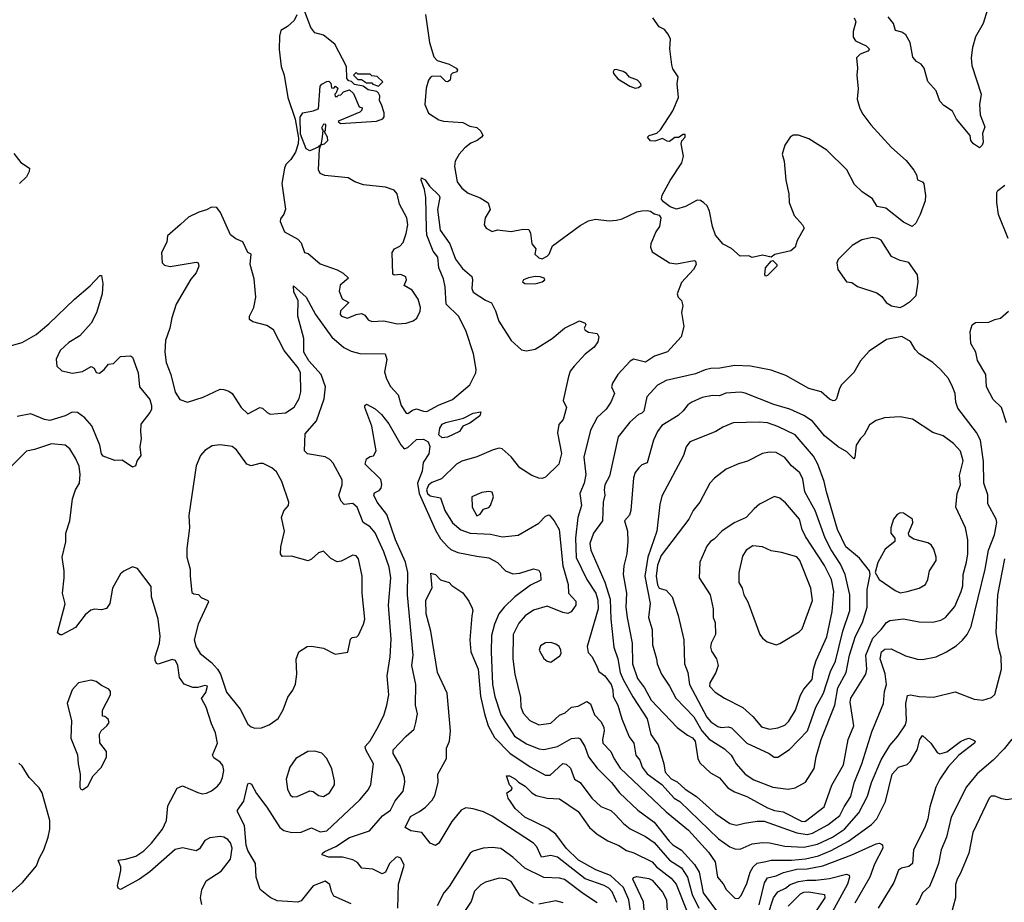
# Model space of a CAD drawing. Extents: x 1550320 to 1685906, y 509093 to 640511.
# Tile 407 of 532: x 1650540 to 1656260, y 576230 to 581357. Entities that reach past the tile are written whole.
import ezdxf

# ---------------------------------------------------------------- set-up
doc = ezdxf.new("R2010")
doc.units = 0

msp = doc.modelspace()

# ---------------------------------------------------------------- linework, layer by layer
at = {"layer": '0CON20XD'}
for points in [[(1652150, 581385), (1652135, 581352.5), (1652095, 581316.7), (1652057.5, 581295), (1652049.5, 581260.5), (1652046.9, 581183.1), (1652059.1, 581085), (1652076.7, 581035), (1652098.1, 580905), (1652140, 580780), (1652159.4, 580669.4), (1652157.1, 580635), (1652142.4, 580587.6), (1652116, 580545), (1652085.6, 580515), (1652077.5, 580495), (1652062.9, 580405), (1652083.6, 580256.4), (1652073.6, 580226.4), (1652055, 580200), (1652053.3, 580185), (1652077.5, 580125), (1652155, 580081.2), (1652175, 580061.2), (1652195, 580004.4), (1652215, 579998.8), (1652285, 579938.8), (1652385, 579903.3), (1652420, 579885), (1652450, 579855), (1652402, 579815), (1652395, 579780), (1652414, 579735), (1652452.5, 579715), (1652403.8, 579665), (1652402.2, 579645), (1652409.2, 579635), (1652445, 579623.6), (1652495, 579644.4), (1652525, 579650), (1652545, 579641.2), (1652564.1, 579614.1), (1652585, 579603.8), (1652655, 579607.1), (1652735, 579590.4)], [(1652735, 579590.4), (1652785, 579593.6), (1652825, 579607.8), (1652847, 579623), (1652866.1, 579663.9), (1652868.2, 579685), (1652855, 579733.8), (1652820, 579785), (1652772.5, 579812.5), (1652787.1, 579845), (1652784.1, 579864.1), (1652755, 579876), (1652715, 579872.5), (1652708.3, 579878.3), (1652704, 580005), (1652718, 580025), (1652749.2, 580040.8), (1652767.9, 580062.1), (1652786, 580115), (1652794, 580165), (1652789.2, 580205), (1652746.7, 580285), (1652733.3, 580345), (1652715, 580366.4), (1652665, 580384.4), (1652537.9, 580397.9), (1652487.5, 580415), (1652449.1, 580439.1), (1652312.7, 580452.7), (1652285, 580464.3), (1652276, 580485), (1652282.5, 580607.5), (1652290, 580630), (1652310, 580635), (1652330, 580655), (1652327.5, 580675), (1652310, 580705), (1652316.4, 580713.6), (1652318.3, 580748.3), (1652305, 580750), (1652293.6, 580726.4), (1652300, 580715), (1652297.5, 580675), (1652290, 580630), (1652273, 580617), (1652225, 580596), (1652205, 580606), (1652171.4, 580691.4), (1652169.5, 580790.5), (1652184.1, 580815.9), (1652245, 580826.7), (1652275, 580840), (1652285, 580970), (1652295, 580982.5), (1652325, 580997.5), (1652335, 581000), (1652348.3, 580988.3), (1652351.7, 580961.7), (1652365, 580960), (1652375, 580970), (1652388.3, 580958.3), (1652378.3, 580931.7), (1652370, 580925), (1652371.7, 580911.7), (1652385, 580910), (1652391.7, 580918.3), (1652405, 580920), (1652421.7, 580938.3), (1652455, 580950), (1652478.3, 580928.3), (1652511.7, 580851.7), (1652530, 580845), (1652528.3, 580831.7), (1652515, 580820), (1652395, 580770), (1652390, 580765), (1652403, 580753), (1652613, 580767), (1652649.5, 580780.5), (1652657.1, 580792.9), (1652657.1, 580815), (1652642.5, 580865), (1652630, 580885), (1652632.5, 580915), (1652625, 580930), (1652615, 580940), (1652565, 580950), (1652535, 580970), (1652485, 580980), (1652468.3, 580998.3), (1652451.7, 581001.7), (1652440, 581015), (1652437.5, 581085), (1652370, 581215), (1652305, 581267.5), (1652255, 581280), (1652231.7, 581311.7), (1652195, 581407.5)], [(1652897.4, 581387.4), (1652920.7, 581225), (1652945, 581141.2), (1652965, 581120), (1653035, 581098.8), (1653075.8, 581075.8), (1653082.5, 581065), (1653080, 581055), (1653055, 581046.7), (1653044.2, 581035.8), (1653040, 581005), (1653025, 580996.7), (1653015, 580997.5), (1652985, 581028.8), (1652935, 581026), (1652925, 581020), (1652914.4, 581005), (1652901.3, 580958.7), (1652894.3, 580864.3), (1652915, 580814), (1652975, 580776), (1653001.7, 580768.3), (1653115, 580759.2), (1653155, 580738), (1653195, 580730), (1653219.2, 580709.2), (1653230, 580685), (1653223.3, 580675), (1653196.7, 580655), (1653160.3, 580639.7), (1653125, 580612.5), (1653092.9, 580575), (1653070.6, 580535), (1653065.6, 580504.4), (1653081.5, 580415), (1653108, 580378), (1653145, 580348.5), (1653215, 580321.4), (1653262.3, 580292.3), (1653273.8, 580255), (1653243.3, 580205), (1653237.5, 580165), (1653250, 580145), (1653285, 580127.5), (1653315, 580136.2), (1653395, 580126), (1653465, 580140), (1653497.7, 580137.7), (1653507.7, 580117.7), (1653514.2, 580054.2), (1653537.5, 580025), (1653533.3, 579995), (1653555, 579973.3), (1653575, 579967.5), (1653605, 579983.3), (1653616.2, 579995), (1653635, 580042.5), (1653795, 580161.4), (1653845, 580189.2), (1653885, 580198), (1653965, 580187.8), (1654007.8, 580192.2), (1654039.7, 580200.3), (1654125, 580240.8), (1654154.2, 580245.8), (1654185, 580248.8), (1654203.9, 580243.9), (1654225, 580230), (1654255, 580221.2), (1654264, 580205), (1654256.2, 580155), (1654235.5, 580124.5), (1654205.7, 580055), (1654204.3, 580035), (1654215, 580008.8), (1654314.6, 579944.6), (1654355, 579938.9), (1654457.3, 579957.3), (1654466.2, 579955), (1654470, 579935), (1654454.2, 579905), (1654385, 579830), (1654360, 579765), (1654364.4, 579745), (1654384, 579725), (1654393.3, 579695), (1654383.9, 579656.1), (1654397.5, 579575), (1654383.3, 579515), (1654302.4, 579427.6), (1654227.6, 579402.4), (1654175, 579368.1), (1654105, 579385.8), (1654086.4, 579373.6), (1654014.5, 579295.5), (1653984.4, 579245), (1653978.6, 579225), (1653994.4, 579185), (1653973.9, 579136.1), (1653947.1, 579095), (1653893.9, 579046.1), (1653855, 578973.3), (1653816.4, 578815), (1653829.6, 578715), (1653818.7, 578665), (1653793.9, 578605), (1653802.9, 578535), (1653783, 578465), (1653769.6, 578345), (1653772.1, 578232.1), (1653835.6, 578105.6), (1653886.8, 578025), (1653899, 577985), (1653899.6, 577935), (1653835.8, 577715), (1653841.5, 577681.5), (1653865, 577656.7), (1653895.5, 577595), (1653905, 577570.6), (1653938.5, 577545), (1653976.5, 577495), (1653985.9, 577465), (1653988.2, 577425), (1654015.4, 577375), (1654037.9, 577295), (1654080.8, 577190.9), (1654106.9, 577155), (1654119.2, 577085), (1654143.2, 577055), (1654156.2, 577015), (1654185.2, 576975.2), (1654270.8, 576915), (1654341.6, 576835), (1654375.1, 576815.1), (1654599.5, 576599.5), (1654665, 576551.9), (1654695, 576539.7), (1654725, 576538.4), (1654795, 576568.7), (1654855, 576577.3), (1654895, 576575.3), (1654985, 576556.9), (1655095, 576549.7), (1655175, 576566.8), (1655261.1, 576608.9), (1655331.6, 576655), (1655415, 576750), (1655464.5, 576845.5), (1655488.8, 576925), (1655545, 577058.1), (1655595, 577140.8), (1655642, 577195), (1655685, 577260), (1655691.1, 577285), (1655687.9, 577385), (1655698.3, 577431.7), (1655714.5, 577435.5), (1655765, 577425.5), (1655849.1, 577420.9), (1655975, 577452.5), (1656085, 577408.9), (1656135, 577403.6), (1656185, 577419.2), (1656205, 577436.7), (1656243.3, 577585), (1656242, 577655), (1656227.3, 577705), (1656213.2, 577795), (1656222.9, 578015), (1656263, 578225)], [(1656163, 581417), (1656137.5, 581335), (1656092, 581258), (1656074.4, 581195), (1656067.3, 581135), (1656071.4, 581091.4), (1656125.3, 580925), (1656115.4, 580865), (1656120, 580805), (1656145.8, 580735), (1656132.5, 580695), (1656136.7, 580645), (1656131.7, 580628.3), (1656115, 580613.3), (1656081.2, 580635), (1656066.2, 580655), (1656061.2, 580685), (1655981.7, 580778.3), (1655958.6, 580825), (1655908.8, 580858.8), (1655884.6, 580884.6), (1655865, 580943.3), (1655815, 580998.8), (1655794.4, 581075), (1655777.7, 581097.7), (1655750, 581115), (1655729.3, 581139.3), (1655712.5, 581225), (1655688.1, 581268.1), (1655665, 581284), (1655627.5, 581295), (1655616, 581335), (1655585, 581373.8)], [(1655388, 581368), (1655396.7, 581345), (1655382.3, 581287.7), (1655381.2, 581255), (1655396.2, 581235), (1655456.7, 581205), (1655476.7, 581185), (1655467.5, 581175), (1655423, 581157), (1655401.2, 581135), (1655406.2, 581075), (1655402.5, 581035), (1655411.4, 580955), (1655405.7, 580895), (1655421.4, 580841.4), (1655438.3, 580808.3), (1655485, 580745.8), (1655604.2, 580615), (1655689.1, 580539.1), (1655733.6, 580483.6), (1655750, 580455), (1655755.9, 580425.9), (1655784.2, 580414.2), (1655793, 580403), (1655802.5, 580335), (1655800.8, 580305), (1655771.4, 580225), (1655745.5, 580174.5), (1655725, 580156.2), (1655675, 580180.8), (1655571.9, 580261.9), (1655522, 580272), (1655495, 580317.1), (1655435, 580357.3), (1655388.7, 580398.7), (1655345, 580485.6), (1655229.4, 580599.4), (1655125, 580665.5), (1655065, 580685.7), (1655033.6, 580686.4), (1655016.1, 580673.9), (1654985, 580628), (1654969.4, 580575), (1654980.6, 580535), (1654990.8, 580425), (1655008.9, 580345), (1655010.8, 580295), (1655039.8, 580219.8), (1655088, 580165), (1655097.5, 580145), (1655055.7, 580074.3), (1655044.3, 580035), (1655019.2, 580015), (1654926.9, 579993.1), (1654905, 579976.5), (1654855, 579988.3), (1654796, 579976), (1654775, 579984.5), (1654725, 579982.5), (1654675, 580027.1), (1654626.4, 580053.6), (1654581.2, 580105), (1654564, 580155), (1654546.9, 580245), (1654533.1, 580275), (1654515, 580292.9), (1654495, 580305.7), (1654475, 580308.6), (1654408.7, 580271.3), (1654355, 580256), (1654319.1, 580269.1), (1654279.3, 580299.3), (1654269.2, 580315), (1654273.2, 580336.8), (1654317.9, 580422.1), (1654386.9, 580525), (1654395.4, 580564.6), (1654383.3, 580636.7), (1654387, 580653), (1654406.7, 580675), (1654405, 580690), (1654395, 580690), (1654367.5, 580672.5), (1654345, 580672.5), (1654315, 580648.8), (1654300.5, 580650.5), (1654275, 580666.2), (1654229.3, 580650.7), (1654205, 580652.5), (1654187.5, 580675), (1654197.5, 580685), (1654241.4, 580698.6), (1654262.8, 580717.2), (1654335, 580828), (1654366.5, 580905), (1654360, 580985), (1654365.5, 581025), (1654335, 581072), (1654327.5, 581095), (1654317.3, 581187.3), (1654320, 581245), (1654305.8, 581275), (1654285, 581299.2), (1654254.5, 581314.5), (1654217.4, 581367.4)], [(1652625, 580970), (1652650, 580995), (1652617, 581027), (1652585, 581030), (1652575, 581040), (1652505, 581040), (1652495, 581050), (1652480, 581035), (1652505, 581010), (1652525, 581010), (1652555, 580990), (1652585, 580990), (1652591.7, 580981.7), (1652625, 580970)], [(1654115, 580958.8), (1654135, 580963.3), (1654150, 580975), (1654148.8, 580985), (1654129.2, 581005), (1654083, 581023), (1654064.2, 581045), (1654045, 581056.5), (1654005, 581067.5), (1653993.3, 581065), (1653986.7, 581055), (1653988.8, 581045), (1654015, 581014), (1654085, 580970), (1654115, 580958.8)], [(1650505, 580580), (1650547.4, 580527.4), (1650596.2, 580495), (1650595.6, 580475), (1650579.4, 580445), (1650539.2, 580405)], [(1652465, 576220), (1652365.6, 576265.6), (1652351.7, 576291.7), (1652342.3, 576332.3), (1652315, 576353.3), (1652244.2, 576325.8), (1652175, 576238.8), (1652155, 576230), (1652035, 576237.8), (1651995, 576258.6), (1651936.2, 576305), (1651914.3, 576375), (1651909.1, 576455), (1651865, 576530.5), (1651855, 576561.4), (1651846.2, 576676.2), (1651805.8, 576755.8), (1651805.7, 576765), (1651842.2, 576817.8), (1651865, 576918.8), (1651875, 576922), (1651885.6, 576915.6), (1651915, 576861.2), (1651975, 576782.2), (1652050.4, 576665), (1652075, 576646.1), (1652120, 576635), (1652175, 576636.9), (1652235, 576662.2), (1652285, 576638.8), (1652325, 576645.4), (1652515, 576825.6), (1652565.5, 576885), (1652579.5, 576915), (1652595.4, 577034.6), (1652551.3, 577115), (1652547.5, 577135), (1652575, 577168.1), (1652615.6, 577235), (1652654.7, 577315.3), (1652673.2, 577375), (1652684.6, 577435), (1652674.6, 577545), (1652691.6, 577655), (1652697.9, 577757.9), (1652683.1, 577955), (1652696.1, 578115), (1652686.7, 578176.7), (1652656, 578265), (1652605.6, 578375.6), (1652575, 578411.2), (1652535.3, 578435.3), (1652500, 578525), (1652475, 578546.2), (1652425, 578541.4), (1652405, 578561.2), (1652394.5, 578595), (1652414.1, 578655), (1652413.1, 578683.1), (1652361.2, 578781.2), (1652341.7, 578801.7), (1652315, 578817.5), (1652212.5, 578835), (1652195, 578853.3), (1652198.5, 578951.5), (1652263.8, 579026.2), (1652309.1, 579155), (1652316.5, 579225), (1652290.4, 579295), (1652220.2, 579375), (1652190.5, 579425), (1652191.2, 579505), (1652156.2, 579635), (1652158.1, 579725), (1652132.5, 579775), (1652130, 579810), (1652204.4, 579745), (1652258.9, 579645), (1652353.2, 579513.2), (1652423.3, 579453.3), (1652465, 579431.3), (1652515, 579418.3), (1652662.5, 579415), (1652672.5, 579382.5), (1652658.3, 579311.7), (1652670.4, 579270.4), (1652695, 579225.5), (1652738.3, 579178.3), (1652756.2, 579115), (1652785, 579071.2), (1652795, 579068.8), (1652821.7, 579088.3), (1652844.2, 579095.8), (1652885, 579081.9), (1652905, 579081.8), (1652972.3, 579117.7), (1653055, 579150.8), (1653155.4, 579235), (1653190.4, 579305), (1653192.5, 579325), (1653176.7, 579415), (1653131.9, 579551.9), (1653088.9, 579635), (1653017.8, 579705), (1653011.9, 579805), (1653001.2, 579851.2), (1652974, 579915), (1652968.1, 579978.1), (1652941.7, 580011.7), (1652906, 580105), (1652902.3, 580142.3), (1652899.4, 580325), (1652891.1, 580371.1), (1652871.4, 580425), (1652875, 580438.8), (1652895, 580427.1), (1652920.2, 580390.2), (1652977.1, 580335), (1652980, 580325), (1652967.2, 580255), (1652983.5, 580135), (1653038, 580055), (1653070.9, 579965), (1653111.9, 579911.9), (1653166, 579865), (1653170, 579845), (1653165.6, 579795), (1653174.4, 579775), (1653245, 579728.5), (1653281.7, 579711.7), (1653304.6, 579665), (1653322.7, 579605), (1653395, 579492.9), (1653455, 579438.5), (1653485, 579433.6), (1653535, 579443.6), (1653633.3, 579505), (1653705, 579565.6), (1653792.3, 579607.7), (1653825.7, 579595), (1653828.1, 579585), (1653819.2, 579565), (1653825, 579554), (1653845, 579542.5), (1653894.2, 579534.2), (1653904.3, 579514.3), (1653899.4, 579485), (1653878.1, 579455), (1653825, 579414.4), (1653760.6, 579345), (1653738.6, 579315), (1653727.5, 579285), (1653697.5, 579145), (1653716.4, 579105), (1653696.4, 579033.6), (1653672, 579005), (1653663.4, 578956.6), (1653687.1, 578837.1), (1653671.1, 578775), (1653595, 578700), (1653575, 578692), (1653555, 578694.2), (1653515, 578709.2), (1653445, 578754.4), (1653395, 578816.7), (1653343.1, 578863.1), (1653325, 578867.3), (1653291.1, 578858.9), (1653195, 578818.4), (1653108.5, 578791.5), (1653077.5, 578775), (1652989.6, 578690.4), (1652935, 578667.6), (1652915, 578652.4), (1652902.4, 578625), (1652909.2, 578605), (1652925, 578590.9), (1652985, 578580), (1653008.8, 578505), (1653054.2, 578434.2), (1653102.8, 578392.8), (1653156.6, 578373.4), (1653275, 578368.8), (1653345, 578353.8), (1653435, 578363.1), (1653555, 578431.9), (1653595, 578473.8), (1653615, 578480), (1653645, 578446.2), (1653673.1, 578395), (1653695, 578184), (1653726.5, 578076.5), (1653728.9, 578025), (1653769.8, 577979.8), (1653771.1, 577955), (1653742.8, 577917.2), (1653725, 577907.1), (1653695, 577913.1), (1653605, 577949.6), (1653525, 577926.9), (1653476.8, 577893.2), (1653439.2, 577850.9), (1653406.9, 577785), (1653405.3, 577645), (1653415.4, 577555), (1653448.9, 577418.9), (1653450.4, 577365), (1653465, 577328.6), (1653503.6, 577285), (1653555, 577260), (1653625, 577270), (1653675, 577316.2), (1653708.8, 577331.2), (1653745, 577363.5), (1653785, 577369.1), (1653835, 577396.7), (1653855, 577382.5), (1653879.7, 577319.7), (1653918, 577278), (1653934.1, 577245), (1653935.8, 577225), (1653924.8, 577175), (1653928.5, 577155), (1653975, 577105.4), (1653992.6, 577062.6), (1654028.3, 577008.3), (1654295, 576755.3), (1654425, 576648.7), (1654541.5, 576521.5), (1654580, 576465), (1654592.9, 576375), (1654627.1, 576337.1), (1654645, 576304.5), (1654695, 576254.2), (1654715, 576251.2), (1654730.9, 576269.1), (1654765, 576339.2), (1654782.9, 576405), (1654801.1, 576435), (1654825, 576457.5), (1654875, 576467.4), (1654906, 576474), (1655024.1, 576474.1), (1655105, 576481.7), (1655180.6, 576499.4), (1655255, 576530.7), (1655354.3, 576585.7), (1655488.7, 576681.3), (1655519.4, 576715), (1655569.4, 576815), (1655608.3, 576975), (1655645, 577014.6), (1655695, 577030.5), (1655715, 577048.9), (1655754.3, 577115), (1655769.6, 577175), (1655785, 577199.2), (1655833.9, 577155), (1655869.1, 577099.1), (1655885, 577091.9), (1655926.1, 577103.9), (1656005, 577164), (1656035, 577176.7), (1656055, 577182.5), (1656085, 577170), (1656090, 577165), (1656087.5, 577155), (1655995.4, 577084.6), (1655933.6, 577016.4), (1655884.4, 576945.6), (1655862.1, 576897.9), (1655826.5, 576785), (1655815.8, 576715), (1655798.9, 576665), (1655731.8, 576535), (1655727.1, 576455), (1655705, 576437.5), (1655662.4, 576427.6), (1655645, 576415.8), (1655618.1, 576345), (1655526.7, 576195)], [(1656282.9, 580085), (1656226.7, 580225), (1656215.8, 580294.2), (1656216.4, 580353.6), (1656222.5, 580365), (1656262.5, 580395)], [(1651995, 579066), (1652085, 579072.9), (1652133.8, 579106.2), (1652164, 579156), (1652172.9, 579195), (1652171.8, 579305), (1652156.7, 579335), (1652075.9, 579435.9), (1652015.2, 579555.2), (1651975, 579580.4), (1651895, 579601.9), (1651875.7, 579615.7), (1651874.3, 579635), (1651900, 579685), (1651911.9, 579745), (1651902.4, 579852.4), (1651879.5, 579935), (1651885.4, 579995.4), (1651864.3, 580005), (1651836.4, 580066.4), (1651795, 580084), (1651765, 580106.7), (1651706.8, 580236.8), (1651685, 580266.2), (1651655, 580268), (1651625, 580252), (1651580.9, 580239.1), (1651521.1, 580208.9), (1651475, 580168), (1651398.3, 580101.7), (1651394.2, 580065), (1651364.3, 580005), (1651368, 579945), (1651380.9, 579930.9), (1651415, 579923.1), (1651565, 579948.8), (1651576.7, 579945), (1651580, 579925), (1651565, 579886.7), (1651535, 579850), (1651448.5, 579705), (1651422.9, 579625), (1651412.5, 579565), (1651386.7, 579493.3), (1651383.2, 579425), (1651390.4, 579365), (1651417.8, 579295), (1651443.7, 579193.7), (1651470.7, 579150.7), (1651515, 579136), (1651605, 579164.2), (1651705, 579211.2), (1651725, 579208), (1651755, 579198.8), (1651773.3, 579185), (1651827.5, 579105), (1651865, 579067.5), (1651935, 579103.3), (1651950.7, 579100.7), (1651976.7, 579075), (1651995, 579066)], [(1655655, 579686), (1655675, 579694), (1655715, 579722), (1655747.5, 579755), (1655759.2, 579835), (1655756, 579875), (1655705, 579946.2), (1655655, 579957.5), (1655605, 579982), (1655545, 580075.5), (1655525, 580086.8), (1655495, 580092), (1655431.9, 580078.1), (1655375.8, 580045), (1655295, 579963.3), (1655286.2, 579945), (1655292, 579905), (1655342.5, 579835), (1655375, 579830), (1655406.1, 579806.1), (1655519.7, 579769.7), (1655548.3, 579748.3), (1655574.3, 579714.3), (1655604.1, 579694.1), (1655655, 579686)], [(1654875, 579866.7), (1654868.8, 579875), (1654871.9, 579915), (1654905, 579954.3), (1654915, 579957.5), (1654938, 579935), (1654938.6, 579925), (1654885, 579870), (1654875, 579866.7)], [(1650415, 579443.5), (1650555, 579482.7), (1650635, 579528.5), (1650709.2, 579590.8), (1650857.4, 579732.6), (1650949.8, 579810.2), (1651005, 579870), (1651015, 579870), (1651023.3, 579825), (1651018.8, 579765), (1650985.8, 579655), (1650955.8, 579595), (1650889.1, 579520.9), (1650825, 579480.8), (1650775.4, 579435), (1650752.4, 579385), (1650755, 579344.2), (1650785, 579317.5), (1650845.8, 579304.2), (1650905, 579314), (1650955, 579342.5), (1650971.7, 579331.7), (1650985, 579307.5), (1651003, 579303), (1651030, 579325), (1651055, 579356.7), (1651085, 579360), (1651125, 579400), (1651183.6, 579403.6), (1651195, 579396.7), (1651228.9, 579305), (1651235.8, 579225), (1651295, 579150), (1651306.1, 579115), (1651305, 579093.3), (1651295.6, 579075), (1651242.7, 579007.3), (1651241.2, 578965), (1651245.8, 578925), (1651238, 578875), (1651243.3, 578825), (1651223, 578797), (1651212.5, 578765), (1651195, 578757.5), (1651135, 578798.8), (1651093, 578797), (1651025, 578821.2), (1651015.9, 578835.9), (1651006, 578885), (1650958.3, 578998.3), (1650918.9, 579045), (1650875.8, 579075), (1650845, 579077.7), (1650804.2, 579055.8), (1650715, 579029.6), (1650683.8, 579035), (1650605, 579066.5), (1650525, 579052.5)], [(1653535, 579822.7), (1653575, 579834.6), (1653590, 579845), (1653586.2, 579855), (1653563.4, 579863.4), (1653535, 579865.5), (1653495, 579857.5), (1653465.8, 579845), (1653460.8, 579835), (1653475, 579824.6), (1653535, 579822.7)], [(1656272, 579015), (1656243.8, 579105), (1656195, 579151.2), (1656156, 579225), (1656153.3, 579295), (1656105, 579377.5), (1656094.2, 579425), (1656065.8, 579475), (1656060.8, 579545), (1656073.8, 579585), (1656091.7, 579598.3), (1656170.7, 579599.3), (1656205, 579616.2), (1656237.7, 579622.3), (1656285, 579663.3)], [(1655115, 576624.4), (1655145, 576631.1), (1655235, 576679.5), (1655305, 576734.5), (1655328.9, 576785), (1655367.6, 576845), (1655386.9, 576923.1), (1655432.5, 577035), (1655490.1, 577219.9), (1655558.4, 577385), (1655563.1, 577455), (1655576.1, 577495), (1655567.7, 577557.7), (1655538.5, 577645), (1655546.2, 577685), (1655565, 577700.8), (1655602.9, 577702.9), (1655685, 577662.1), (1655755, 577643.1), (1655785, 577641.1), (1655865, 577655.5), (1655924.7, 577685.3), (1655979.8, 577720.2), (1656017.5, 577752.5), (1656044.7, 577785.3), (1656067.6, 577832.4), (1656149.1, 578165), (1656167.3, 578275), (1656203.5, 578365), (1656215.6, 578435.6), (1656212.9, 578455), (1656164.5, 578545), (1656163.6, 578596.4), (1656140, 578665), (1656139.1, 578790.9), (1656121.4, 578915), (1656098.7, 578958.7), (1655990.5, 579100.5), (1655978.8, 579135), (1655974.5, 579185), (1655958.5, 579225), (1655935, 579271.9), (1655889.4, 579325), (1655845, 579365.7), (1655765.7, 579415.7), (1655741.2, 579441.2), (1655715, 579486.7), (1655665, 579517.5), (1655575, 579500), (1655475, 579432), (1655424, 579375), (1655385, 579306.7), (1655314.6, 579235.4), (1655302.7, 579215), (1655285.5, 579155), (1655275, 579144.4), (1655265, 579143.1), (1655245, 579153.1), (1655195, 579195.7), (1655125, 579214.2), (1654989.8, 579289.8), (1654905, 579321.5), (1654785, 579344.5), (1654695, 579348.6), (1654607.1, 579332.9), (1654555, 579331.3), (1654522.1, 579322.1), (1654465, 579300.5), (1654295, 579260.8), (1654245.6, 579234.4), (1654183.3, 579166.7), (1654165, 579083.1), (1654155, 579070.6), (1654135, 579064.3), (1654085, 579018.9), (1654016.3, 578933.6), (1653966, 578705), (1653940, 578655), (1653935.4, 578625), (1653940, 578595), (1653930.4, 578555), (1653924.7, 578445), (1653872.4, 578375), (1653851.7, 578315), (1653857.7, 578275), (1653938.6, 578088.6), (1653970.5, 577990.5), (1653974.2, 577874.2), (1653991.2, 577711.2), (1654014.4, 577644.4), (1654028.5, 577565), (1654044.8, 577525), (1654102.8, 577422.8), (1654184.6, 577295), (1654206.5, 577205), (1654249.6, 577145), (1654282.3, 577035), (1654290.6, 576985), (1654325, 576947.6), (1654359.7, 576929.7), (1654405, 576886.7), (1654471.6, 576845), (1654585, 576743.8), (1654665, 576686.9), (1654705, 576678.2), (1654751.2, 576688.8), (1654825, 576701.8), (1654865, 576702), (1655055, 576633.1), (1655115, 576624.4)], [(1655085, 576699.2), (1655105, 576700.8), (1655212.7, 576785), (1655258.8, 576911.2), (1655325, 577028), (1655353.4, 577175), (1655385.3, 577255), (1655365, 577392.5), (1655367.5, 577415), (1655456.2, 577555), (1655462, 577585), (1655454.7, 577665), (1655495.3, 577765), (1655545.4, 577815), (1655575, 577854.4), (1655595, 577866.7), (1655675, 577875.6), (1655765, 577859.1), (1655845, 577857.5), (1655891.5, 577868.5), (1655918.1, 577885), (1655972.2, 577947.7), (1656008.8, 578035), (1656018.2, 578068.2), (1656020.9, 578135), (1656041.2, 578205), (1656047.5, 578255), (1656048, 578335), (1656034.7, 578405), (1655977.8, 578525), (1655985.5, 578605), (1656005.4, 578655), (1656000.2, 578709.8), (1656021.2, 578795), (1656005, 578851.2), (1655965.7, 578895.7), (1655905, 578940), (1655845, 578958.6), (1655726.8, 579036.8), (1655655, 579050), (1655563.6, 579043.6), (1655515, 579028.8), (1655477.3, 579002.7), (1655445.6, 578945), (1655425.4, 578924.6), (1655399.6, 578885), (1655391.2, 578815), (1655385, 578806.7), (1655345.9, 578845.9), (1655295, 578875.7), (1655215, 578939.1), (1655146.2, 579025), (1655095, 579057.2), (1655013.9, 579093.9), (1654921.9, 579121.9), (1654755, 579187.5), (1654727.3, 579192.7), (1654642.4, 579187.6), (1654605, 579172.5), (1654565, 579172.9), (1654505, 579162.3), (1654444.7, 579135.3), (1654420.7, 579119.3), (1654395, 579084.2), (1654365, 579057.5), (1654270.6, 578999.4), (1654245, 578964.2), (1654221.3, 578915), (1654185, 578782), (1654155, 578772), (1654136.8, 578753.2), (1654115, 578727.5), (1654105.6, 578695), (1654090.8, 578505), (1654082, 578478), (1654053.9, 578445), (1654071.1, 578385), (1654073.6, 578326.4), (1654067.6, 578255), (1654049.4, 578185), (1654046.1, 578135), (1654064.2, 578025), (1654062.1, 577945), (1654068.8, 577885), (1654098.8, 577735), (1654099, 577615), (1654129.4, 577529.4), (1654170.3, 577475), (1654209.1, 577405), (1654358.9, 577245), (1654419.8, 577200.2), (1654448.5, 577185), (1654463.9, 577165), (1654479.5, 577065), (1654490.7, 577040.7), (1654552.8, 576982.7), (1654605, 576953.1), (1654654.5, 576894.5), (1654692.2, 576872.2), (1654764, 576844), (1654885, 576778.3), (1654925, 576763.8), (1654975.1, 576755.1), (1655085, 576699.2)], [(1652737.3, 576195), (1652740.6, 576335), (1652774.2, 576445), (1652755, 576486), (1652735, 576494.2), (1652725, 576490.8), (1652687.3, 576455), (1652665.5, 576404.5), (1652645, 576395.7), (1652591.7, 576421.7), (1652528.2, 576428.2), (1652501.8, 576461.8), (1652475.8, 576475.8), (1652415, 576492.8), (1652335, 576492.4), (1652296.7, 576505), (1652298.8, 576515), (1652312.5, 576525), (1652376.9, 576553.1), (1652455, 576606.7), (1652572, 576645), (1652648.2, 576731.8), (1652695, 576765.6), (1652721.1, 576818.9), (1652767.5, 576875), (1652777, 576927), (1652775, 576952.5), (1652749.5, 577025), (1652710.5, 577095), (1652710.5, 577115), (1652785, 577195.6), (1652830.6, 577235), (1652841.5, 577275), (1652850.6, 577325), (1652838.9, 577375), (1652840.9, 577495), (1652817.5, 577605), (1652826.1, 577665), (1652792.9, 578015), (1652793.8, 578146.2), (1652781.7, 578205), (1652723.9, 578336.1), (1652673, 578483), (1652616.9, 578555), (1652597.8, 578595), (1652601.7, 578608.3), (1652628, 578622), (1652639.1, 578635), (1652643, 578657), (1652637.1, 578685), (1652546.4, 578775), (1652555, 578805.5), (1652575, 578819.5), (1652596.2, 578823.8), (1652611.5, 578851.5), (1652586.4, 578996.4), (1652545.5, 579105), (1652545.7, 579115), (1652555, 579123.1), (1652605, 579096.9), (1652642.6, 579062.6), (1652685, 579008.9), (1652755, 578886.9), (1652774.2, 578864.2), (1652795, 578870.9), (1652845, 578917.6), (1652885, 578920.4), (1652913.8, 578905), (1652922.6, 578877.4), (1652916.7, 578835), (1652884.5, 578785), (1652878.8, 578735), (1652851.6, 578665), (1652860.2, 578605), (1652955, 578391.1), (1652985, 578341.9), (1653025, 578296.5), (1653045, 578279.5), (1653085, 578262.3), (1653195, 578240), (1653265, 578231.1), (1653315, 578204.4), (1653361.2, 578155), (1653405, 578137.1), (1653445, 578141.8), (1653525, 578166.9), (1653555, 578159.2), (1653565, 578140), (1653568.2, 578101.8), (1653507.5, 578072.5), (1653416.2, 578005), (1653354.5, 577945), (1653322.7, 577905), (1653297.5, 577845), (1653281.1, 577778.9), (1653278.6, 577685), (1653287.4, 577495), (1653300.4, 577425), (1653335, 577318.8), (1653415, 577194.1), (1653485, 577151), (1653555, 577122.2), (1653585, 577116.8), (1653665, 577134.5), (1653745, 577181.2), (1653784.5, 577184.5), (1653795, 577178.6), (1653823.8, 577135), (1653843.8, 577075), (1653895, 577009.6), (1653977.1, 576925), (1654025, 576865.9), (1654130, 576765), (1654226.2, 576695), (1654312.4, 576585), (1654335, 576563.6), (1654385, 576533.1), (1654459.4, 576449.4), (1654487.4, 576405), (1654509.5, 576285), (1654605, 576157.9)], [(1652995, 578927.4), (1652975.8, 578945), (1652981.2, 578985), (1652995, 579007.8), (1653015, 579017.8), (1653118.1, 579041.9), (1653175, 579071.2), (1653218.3, 579078.3), (1653212.5, 579055), (1653155, 579014), (1653114, 578996), (1653094, 578965), (1653025, 578932.7), (1652995, 578927.4)], [(1655005, 576886.2), (1655045, 576894.5), (1655105, 576928.1), (1655155, 577008), (1655166.1, 577075), (1655195.9, 577175), (1655276.2, 577375), (1655293.7, 577475), (1655340.5, 577565), (1655360.8, 577665), (1655395.3, 577775), (1655435.8, 577855), (1655464.1, 577945), (1655463.5, 578046.5), (1655480, 578135), (1655477.5, 578155), (1655418.5, 578228.5), (1655338.6, 578295), (1655291, 578395), (1655226, 578615), (1655214.1, 578675), (1655176.4, 578775), (1655151.4, 578821.4), (1655044.7, 578944.7), (1654945, 578994.7), (1654885, 579014.2), (1654835, 579018.4), (1654685.4, 579014.6), (1654625, 578989.1), (1654585, 578964.5), (1654433.3, 578905), (1654410.9, 578875), (1654395.6, 578825), (1654270.5, 578589.5), (1654259.1, 578540.9), (1654240.5, 578385), (1654189.7, 578235), (1654171.6, 578125), (1654203.2, 577965), (1654193.1, 577885), (1654213.5, 577815), (1654215.8, 577725), (1654240, 577645), (1654243.3, 577615), (1654267.9, 577555), (1654315.2, 577485.2), (1654351.3, 577415), (1654456.7, 577306.6), (1654502.7, 577225), (1654545, 577178), (1654635, 577120.4), (1654672.5, 577085), (1654683.8, 577065), (1654702.1, 577035), (1654755.3, 576975), (1654805, 576941.6), (1654915, 576899.4), (1655005, 576886.2)], [(1651598, 576218), (1651589.5, 576255), (1651597.5, 576302.5), (1651624, 576355), (1651710.2, 576409.8), (1651765, 576480.8), (1651774.6, 576545), (1651765, 576576), (1651749.2, 576595), (1651725, 576608.5), (1651705, 576611.8), (1651645, 576604.4), (1651615, 576588.6), (1651585, 576540), (1651565, 576528), (1651485, 576545.4), (1651442.7, 576537.3), (1651295, 576407.3), (1651235, 576364.5), (1651125, 576304.2), (1651111.2, 576311.2), (1651108.8, 576325), (1651126.7, 576415), (1651126.7, 576435), (1651112.5, 576475), (1651155, 576480), (1651215, 576497.8), (1651260.5, 576529.5), (1651305.7, 576574.3), (1651369.2, 576655), (1651393.6, 576705), (1651400.2, 576789.8), (1651455, 576892), (1651485, 576906), (1651575, 576867.1), (1651600.9, 576860.9), (1651625, 576863.3), (1651655, 576876.9), (1651689.2, 576905), (1651705.8, 576925), (1651718.6, 576955), (1651725.6, 576995), (1651720.6, 577025), (1651705, 577044.3), (1651668.3, 577068.3), (1651659.2, 577085), (1651688.5, 577155), (1651677.9, 577215), (1651653.5, 577266.5), (1651623, 577363), (1651597, 577413), (1651621.7, 577448.3), (1651630, 577485), (1651615, 577490), (1651575, 577477.5), (1651545, 577477.5), (1651495, 577497.1), (1651468.9, 577535), (1651458.1, 577605), (1651446, 577635), (1651425, 577640), (1651345, 577613.3), (1651335, 577617.5), (1651326.2, 577635), (1651326.2, 577655), (1651351.2, 577735), (1651356, 577775), (1651344.6, 577874.6), (1651305.5, 578005), (1651304.3, 578065), (1651225, 578168.6), (1651195, 578178), (1651145, 578154.3), (1651125, 578137.1), (1651080, 578055), (1651064.3, 577965), (1651045, 577936), (1651015, 577928.1), (1650975, 577933.3), (1650952.4, 577927.6), (1650920.5, 577899.5), (1650865, 577827.1), (1650785, 577783.3), (1650775, 577783.3), (1650760, 577795), (1650803.9, 577963.9), (1650789.2, 578025), (1650797.8, 578115), (1650798.5, 578155), (1650786.9, 578235), (1650807, 578323), (1650808.5, 578375), (1650830.4, 578445), (1650845.8, 578574.2), (1650864, 578625), (1650887.8, 578665), (1650891.8, 578715), (1650885, 578763.8), (1650865, 578810.8), (1650830.6, 578865), (1650805, 578885.7), (1650725, 578893.1), (1650625, 578860), (1650578.8, 578851.2), (1650485, 578756.2)], [(1651905, 577240.8), (1651945, 577244), (1651988.6, 577261.4), (1652041.7, 577298.3), (1652071.2, 577348.8), (1652098.3, 577421.7), (1652127, 577463), (1652142.3, 577497.7), (1652150, 577555), (1652147, 577643), (1652162.5, 577685), (1652210, 577715), (1652235, 577717.5), (1652305, 577706.7), (1652371.7, 577671.7), (1652446.2, 577683.8), (1652462.3, 577757.7), (1652472.3, 577767.7), (1652498, 577772), (1652508.8, 577781.2), (1652538, 577845), (1652544.3, 577875), (1652529.5, 578025), (1652528.9, 578125), (1652507.5, 578225), (1652495, 578242.5), (1652475, 578247.1), (1652407.9, 578212.1), (1652385, 578208), (1652347.6, 578227.6), (1652305, 578268.8), (1652275, 578259.2), (1652235, 578224), (1652215, 578214.3), (1652119.8, 578239.8), (1652065, 578238.8), (1652054.2, 578254.2), (1652057.5, 578295), (1652078.8, 578385), (1652060, 578465), (1652075, 578504), (1652102, 578535), (1652104.2, 578555), (1652062.7, 578675), (1652030.9, 578730.9), (1652005, 578754.5), (1651955, 578778.5), (1651935, 578779.5), (1651885, 578765.7), (1651860, 578775), (1651798.8, 578858.8), (1651775, 578876.7), (1651705, 578888.1), (1651658.8, 578881.2), (1651615.5, 578854.5), (1651590.8, 578825), (1651564.5, 578765.5), (1651523.4, 578476.6), (1651526.1, 578405), (1651510.9, 578285), (1651510.4, 578235), (1651530.5, 578165), (1651530.4, 578125), (1651540.2, 578030.2), (1651551.7, 578021.7), (1651577.8, 578017.8), (1651595, 578001.2), (1651633, 577983), (1651636.7, 577975), (1651577.5, 577845), (1651554.2, 577755), (1651564.4, 577714.4), (1651588.8, 577675), (1651655, 577622), (1651689.2, 577585), (1651705.7, 577555), (1651741.1, 577451.1), (1651820.9, 577350.9), (1651865.5, 577265.5), (1651885, 577248.6), (1651905, 577240.8)], [(1654922.9, 577072.9), (1654945, 577073.5), (1655012.2, 577117.8), (1655116.5, 577225), (1655165, 577363.1), (1655209.5, 577445), (1655250.3, 577569.7), (1655279.1, 577630.9), (1655321, 577805), (1655362.3, 577925), (1655362.6, 578015), (1655335.8, 578135), (1655309.2, 578195), (1655255, 578277.9), (1655220, 578345), (1655160.8, 578505), (1655142.9, 578537.1), (1655100.8, 578615), (1655088.8, 578688.8), (1655071.1, 578725), (1655024.5, 578765), (1654984.3, 578814.3), (1654935, 578843.1), (1654895, 578844.7), (1654855, 578836), (1654768.5, 578791.5), (1654715, 578776.4), (1654645, 578745.6), (1654575.5, 578694.5), (1654549.2, 578665), (1654490.6, 578555), (1654453.3, 578506.7), (1654427.9, 578455), (1654265.7, 578244.3), (1654245, 578187.5), (1654237.1, 578125), (1654245, 578074.2), (1654255, 578053.8), (1654295, 578042.9), (1654331.2, 578005), (1654365.4, 577895.4), (1654397.2, 577755), (1654401.8, 577615), (1654422.3, 577565), (1654430.7, 577495), (1654531, 577305), (1654555, 577277.9), (1654595, 577250.5), (1654615, 577246.2), (1654655, 577250), (1654675, 577242.9), (1654764.8, 577154.8), (1654894.6, 577094.6), (1654922.9, 577072.9)], [(1653195, 578474.6), (1653214.4, 578485), (1653235, 578512.9), (1653265, 578523.1), (1653275.8, 578535), (1653292.5, 578585), (1653285, 578612.5), (1653265, 578616.2), (1653225, 578611.2), (1653166.2, 578585), (1653168.8, 578525), (1653195, 578474.6)], [(1654895, 577236.4), (1654945, 577243.2), (1654985, 577259.5), (1655007.7, 577282.3), (1655047.2, 577345), (1655076, 577434), (1655095, 577468.6), (1655144.6, 577525), (1655152, 577585), (1655167.3, 577635), (1655229, 577771), (1655260.3, 577919.8), (1655269.8, 578035), (1655255.2, 578105.2), (1655215, 578185.5), (1655104.6, 578355), (1655086, 578395), (1655070, 578455), (1654989.7, 578549.7), (1654955, 578577.5), (1654925, 578587.5), (1654837.7, 578542.3), (1654807.5, 578515), (1654760, 578465), (1654691.2, 578435), (1654618, 578385), (1654575, 578338.8), (1654552.5, 578325), (1654531.7, 578298.3), (1654492, 578205), (1654488, 578115), (1654550.5, 578015), (1654568.5, 577935), (1654569.5, 577885), (1654579.5, 577855), (1654582.3, 577785), (1654556.2, 577735), (1654552.4, 577712.4), (1654559.3, 577689.3), (1654588.8, 577645), (1654596.8, 577605), (1654584.7, 577565.3), (1654548.9, 577505), (1654546.4, 577485), (1654581.1, 577451.1), (1654635.2, 577415.2), (1654741, 577361), (1654798.7, 577308.7), (1654849.6, 577249.6), (1654895, 577236.4)], [(1655655, 578027.8), (1655695, 578034.5), (1655764.7, 578055.3), (1655802, 578075), (1655815.7, 578104.3), (1655826, 578155), (1655864, 578215), (1655864.2, 578235), (1655850.8, 578280.8), (1655835, 578306.7), (1655815, 578318.8), (1655735, 578338.8), (1655707, 578357), (1655703.3, 578375), (1655728.1, 578435), (1655725.7, 578455), (1655675, 578490.9), (1655655, 578493.2), (1655637.5, 578482.5), (1655616.1, 578455), (1655600.3, 578405), (1655601.5, 578375), (1655624, 578345), (1655623.9, 578326.1), (1655568.3, 578281.7), (1655525.7, 578204.3), (1655510, 578145), (1655533.3, 578105), (1655625, 578041.5), (1655655, 578027.8)], [(1654935, 577726.2), (1654955, 577733.8), (1655068.9, 577801.1), (1655085, 577818.8), (1655145, 577982.5), (1655135.7, 578055), (1655071.1, 578215), (1655055, 578236.5), (1654965, 578262.5), (1654905, 578271.9), (1654855, 578295.7), (1654799.4, 578300.6), (1654760, 578275), (1654739.4, 578240.6), (1654717.1, 578145), (1654717.9, 578087.9), (1654736.7, 578055), (1654746.7, 578015), (1654769.4, 577975), (1654840, 577785), (1654855, 577763.3), (1654882.3, 577742.3), (1654935, 577726.2)], [(1654008, 576228), (1653981.6, 576291.6), (1653962.8, 576312.8), (1653935, 576327.9), (1653824.5, 576365.5), (1653665, 576491.2), (1653625, 576501.8), (1653572, 576492), (1653545, 576552.5), (1653525, 576572.5), (1653285, 576730.5), (1653235, 576755.6), (1653175, 576772.9), (1653132.1, 576777.9), (1653105, 576765.8), (1653050.5, 576699.5), (1652975, 576574), (1652955, 576560), (1652925, 576573.3), (1652875.5, 576635.5), (1652812.5, 576645), (1652780, 576665), (1652811.1, 576728.9), (1652863.3, 576756.7), (1652897, 576783), (1652936.1, 576823.9), (1652950.7, 576849.3), (1652971.5, 576925), (1652970, 576975), (1653018.6, 577065), (1653018.5, 577125), (1653037.1, 577165), (1653043.5, 577225), (1653022.9, 577445), (1652966.2, 577565), (1652928.9, 577805), (1652901.8, 577905), (1652898.5, 577985), (1652936.4, 578056.4), (1652927.5, 578142.5), (1652955, 578134.3), (1652985, 578103.3), (1653035, 578086.7), (1653050, 578070), (1653115, 578026.7), (1653148.3, 577978.3), (1653167.7, 577937.7), (1653172, 577925), (1653166.6, 577893.4), (1653154.7, 577755), (1653160.9, 577685), (1653203.5, 577583.5), (1653217.2, 577427.2), (1653241.1, 577325), (1653261.2, 577255), (1653298, 577188), (1653386.8, 577096.8), (1653505, 577016), (1653595, 576969.2), (1653620.8, 576969.2), (1653695, 577035.9), (1653715, 577032.9), (1653739.2, 577009.2), (1653763.8, 576945), (1653796.4, 576925), (1653864.6, 576835), (1653915, 576785.4), (1653975, 576762.7), (1653999.9, 576739.9), (1654047.8, 576687.8), (1654087, 576657), (1654175, 576611.2), (1654225, 576576.5), (1654315, 576474.2), (1654385, 576430.9), (1654419.8, 576375), (1654447.4, 576275), (1654485.2, 576195)], [(1653625, 577624), (1653678.6, 577661.4), (1653685.6, 577675), (1653684.4, 577695), (1653673.1, 577715), (1653655, 577728.9), (1653625, 577739.2), (1653595, 577736.7), (1653565, 577719.2), (1653557.1, 577695), (1653585.6, 577645.6), (1653605, 577630), (1653625, 577624)], [(1650905, 576883.3), (1650936.7, 576905), (1650965.9, 576964.1), (1651015.8, 577015), (1651044, 577075), (1651043.8, 577105), (1651005.9, 577155.9), (1651003.3, 577206.7), (1651013.3, 577226.7), (1651046.7, 577255), (1651058.8, 577275), (1651053, 577293), (1651035, 577310), (1651021.7, 577311.7), (1651020, 577345), (1651066.7, 577435), (1651066.7, 577455), (1651058.3, 577468.3), (1651015, 577490), (1650985, 577513.3), (1650955, 577520), (1650882.5, 577505), (1650844, 577465), (1650815.8, 577385), (1650840, 577285), (1650836.4, 577183.6), (1650876.4, 577086.4), (1650878.8, 577035), (1650891.2, 576975), (1650889.3, 576899.3), (1650895, 576887.5), (1650905, 576883.3)], [(1656303.4, 577176.6), (1656259.3, 577120.7), (1656195, 577055.4), (1656103.1, 576976.9), (1656039.9, 576900.1), (1655950.4, 576725), (1655925, 576608.8), (1655892.9, 576535), (1655876.8, 576455), (1655853.3, 576386.7), (1655825, 576322), (1655785.5, 576284.5), (1655759.4, 576230.6), (1655745.5, 576214.5)], [(1652125, 576842.5), (1652152.5, 576845), (1652225, 576878.1), (1652245, 576872.9), (1652275, 576849.4), (1652305, 576844.4), (1652340, 576865), (1652368.6, 576911.4), (1652369.5, 576935), (1652352.7, 577005), (1652323.6, 577065), (1652295, 577095.5), (1652255, 577108.6), (1652214.2, 577105.8), (1652145, 577066), (1652110, 577015), (1652087.8, 576945), (1652095, 576886.7), (1652110.8, 576855), (1652125, 576842.5)], [(1650465, 576264.3), (1650555.4, 576344.6), (1650638, 576442), (1650653.1, 576485), (1650680.9, 576535), (1650705, 576608.8), (1650714.7, 576655.3), (1650714.6, 576705), (1650670.4, 576865), (1650652.2, 576895), (1650595.7, 576955), (1650555, 577020), (1650535, 577038.8)], [(1654114.1, 576005), (1654078.8, 576245), (1654047.1, 576315), (1653971.7, 576385), (1653887.5, 576417.5), (1653785.9, 576475), (1653714.7, 576545), (1653655, 576625.6), (1653609.5, 576659.5), (1653474.6, 576725), (1653418.2, 576775), (1653392, 576815), (1653376.7, 576835), (1653370, 576865), (1653396.4, 576883.6), (1653400, 576895), (1653385, 576912.5), (1653367.5, 576965), (1653385, 576964), (1653421.2, 576945), (1653437.5, 576927.5), (1653476.2, 576905), (1653515, 576866), (1653540.9, 576850.9), (1653603.9, 576833.9), (1653675, 576831.4), (1653785, 576756.8), (1653850.9, 576665), (1653895.6, 576625), (1653956.4, 576586.4), (1654020.1, 576560.1), (1654065, 576530.5), (1654107.7, 576517.7), (1654214.8, 576464.8), (1654239.7, 576435), (1654325, 576370), (1654353.2, 576335), (1654416.9, 576175)], [(1656345, 576184.4), (1656415, 576243.1), (1656428.5, 576261.5), (1656449.1, 576315), (1656460, 576455), (1656456.2, 576505), (1656474.8, 576585.2), (1656472, 576642), (1656408.6, 576755), (1656388.6, 576805), (1656375, 576820.8), (1656335, 576835.7), (1656275, 576825.8), (1656245, 576830), (1656205, 576845.7), (1656184.4, 576845.6), (1656172.5, 576835), (1656077.1, 576635), (1656053.1, 576515), (1656005, 576399.2), (1655985.5, 576365), (1655976.6, 576333.4), (1655975.4, 576255.4), (1655950.2, 576155)], [(1653895, 576226.4), (1653815, 576278.4), (1653705, 576362), (1653675, 576370.4), (1653584.1, 576374.1), (1653475, 576427.7), (1653405, 576491.8), (1653335, 576541.9), (1653285, 576548.5), (1653232.5, 576545), (1653173.6, 576526.4), (1653157.5, 576515), (1653035, 576322.2), (1653004.2, 576285.8), (1652965, 576209.2)], [(1654836.7, 576215), (1654867.3, 576342.7), (1654885, 576371.8), (1654935, 576383.9), (1654976.7, 576403.3), (1655055, 576421.9), (1655114.9, 576425.1), (1655205, 576442.4), (1655375, 576505.2), (1655515, 576570.4), (1655535, 576573.1), (1655553.2, 576563.2), (1655554.4, 576545), (1655505, 576450.6), (1655478.4, 576375), (1655390.9, 576225)], [(1653525, 576223.5), (1653446.5, 576266.5), (1653395, 576350.5), (1653365, 576365.4), (1653325, 576370.6), (1653245, 576346.8), (1653218.1, 576331.9), (1653182.5, 576295), (1653163.3, 576235), (1653123.1, 576176.9)], [(1654170.9, 576135), (1654162.9, 576232.9), (1654102.5, 576365), (1654106, 576374), (1654125, 576380), (1654195, 576368.8), (1654215, 576357.5), (1654275, 576289.4), (1654298, 576245), (1654303.5, 576146.5)], [(1654885.4, 576154.6), (1654919.5, 576255), (1654945, 576291.6), (1654988.3, 576311.7), (1655016.4, 576333.6), (1655065, 576350), (1655115, 576358.7), (1655165, 576358.3), (1655245, 576367.8), (1655343.7, 576393.7), (1655358.1, 576388.1), (1655360.8, 576375), (1655348, 576335), (1655249.7, 576155)], [(1655005, 576207.1), (1655075, 576279), (1655095, 576288.1), (1655125, 576291), (1655215.5, 576275), (1655217.1, 576255), (1655163.1, 576175)], [(1653697.7, 576227.7), (1653655, 576239.2), (1653555, 576218.2)]]:
    msp.add_lwpolyline(points, dxfattribs=at)

doc.saveas('drawing.dxf')
